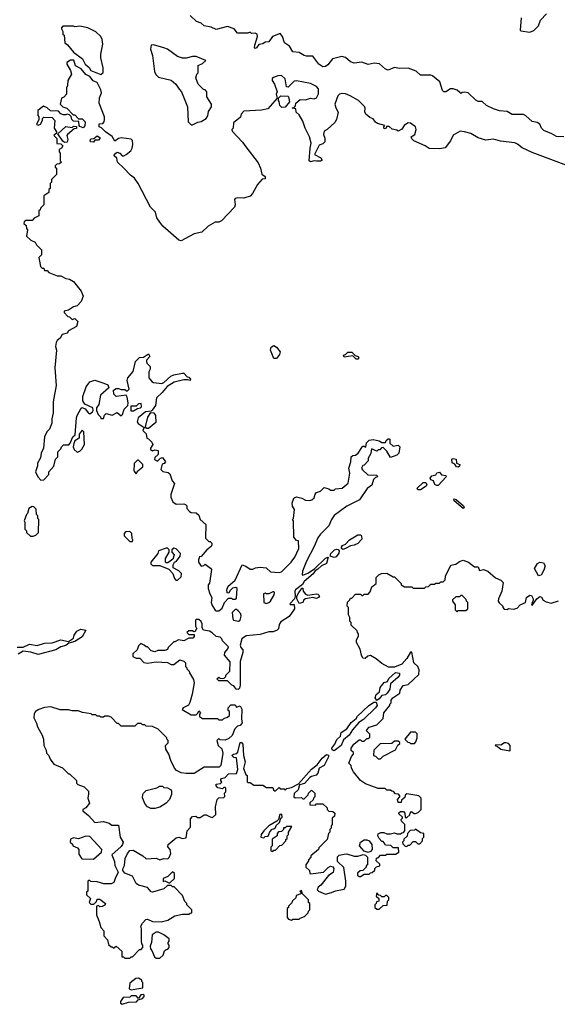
# Model space of a CAD drawing. Extents: x 2386423 to 2568864, y 578392 to 761999.
# Tile 381 of 454: x 2540006 to 2544295, y 656442 to 664289. Entities that reach past the tile are written whole.
import ezdxf

# ---------------------------------------------------------------- set-up
doc = ezdxf.new("R2010")
doc.units = 0

msp = doc.modelspace()

# ---------------------------------------------------------------- linework, layer by layer
at = {"layer": '0CON05XD'}
for points in [[(2544346.1, 663356.1), (2544288.3, 663358.3), (2544250.7, 663380.7), (2544186.4, 663406.4), (2544170, 663425), (2544155, 663456.7), (2544135, 663470), (2544095, 663477.5), (2544045, 663522.5), (2544025, 663532.5), (2543933.6, 663533.6), (2543895, 663557.5), (2543835, 663563.3), (2543785, 663580), (2543730, 663605), (2543695, 663637.5), (2543665, 663637.5), (2543645, 663647.5), (2543585, 663706.7), (2543555, 663712.5), (2543535, 663710), (2543525, 663700), (2543518.3, 663708.3), (2543497, 663727), (2543465, 663737.5), (2543443, 663737), (2543406.4, 663713.6), (2543390, 663715), (2543380, 663725), (2543357.5, 663795), (2543300.7, 663840.7), (2543285, 663846.7), (2543205, 663847.5), (2543168.3, 663878.3), (2543105, 663902.5), (2543035, 663900), (2542995, 663907.5), (2542945, 663887.5), (2542923.9, 663893.9), (2542877, 663937), (2542835, 663942.5), (2542785, 663932.5), (2542735, 663950), (2542673.6, 663943.6), (2542645, 663953.3), (2542605, 663986.7), (2542575, 663996.7), (2542501.7, 663978.3), (2542465, 663930), (2542445, 663916.7), (2542425, 663913.3), (2542393.3, 663935), (2542345, 663997.5), (2542295, 663997.5), (2542275, 664002.5), (2542237, 664027), (2542185, 664032.5), (2542158.3, 664078.3), (2542120, 664105), (2542103.8, 664155), (2542085, 664180), (2542022.5, 664155), (2541995, 664112.5), (2541965, 664110), (2541945, 664097.5), (2541915, 664092.5), (2541896.7, 664065), (2541885, 664060), (2541880, 664065), (2541882, 664085), (2541902.5, 664155), (2541900, 664175), (2541885, 664182.5), (2541855, 664180), (2541845, 664190), (2541827.5, 664182.5), (2541745, 664182), (2541716.7, 664216.7), (2541665, 664233.8), (2541575, 664211.2), (2541535, 664230), (2541479.3, 664239.3), (2541455, 664262.5), (2541417.5, 664275), (2541365, 664322.5)], [(2544006.7, 664305), (2544000, 664205), (2544005, 664200), (2544075, 664190), (2544107, 664203), (2544145, 664240), (2544160, 664285), (2544210, 664335)], [(2540655, 663852.5), (2540671.7, 663868.3), (2540672.5, 663905), (2540652.5, 663985), (2540652.5, 664015), (2540670, 664095), (2540665, 664130), (2540652.5, 664155), (2540615, 664192.5), (2540550, 664225), (2540485, 664236.7), (2540445, 664232.5), (2540435, 664237.5), (2540351.7, 664238.3), (2540340, 664225), (2540340, 664215), (2540350, 664195), (2540350, 664175), (2540360, 664165), (2540367.5, 664105), (2540388.6, 664088.6), (2540435, 664031.2), (2540506.6, 663976.6), (2540528.8, 663935), (2540559.3, 663909.3), (2540573.2, 663883.2), (2540655, 663852.5)], [(2541385, 663450), (2541428.3, 663471.7), (2541455, 663477.5), (2541495, 663502.5), (2541506.4, 663523.6), (2541513, 663557), (2541537.5, 663595), (2541537.5, 663615), (2541500, 663675), (2541500, 663715), (2541485, 663730), (2541471.7, 663731.7), (2541430, 663775), (2541412.5, 663825), (2541420, 663855), (2541430, 663865), (2541430, 663925), (2541465, 663940), (2541490, 663965), (2541413.6, 663996.4), (2541385, 663996.7), (2541335, 663982.5), (2541305, 663983.3), (2541265, 663996.7), (2541185, 664053.3), (2541155.8, 664065.8), (2541075, 664090), (2541055, 664086.7), (2541050, 664055), (2541066.2, 664005), (2541081.2, 663875), (2541091.7, 663851.7), (2541115, 663830), (2541215, 663806.7), (2541252.5, 663775), (2541277.5, 663735), (2541297.5, 663715), (2541343.8, 663593.8), (2541350, 663475), (2541375, 663450), (2541385, 663450)], [(2544435, 663103.8), (2544095, 663230.8), (2544015, 663269.2), (2543978.3, 663298.3), (2543955, 663308), (2543841.7, 663321.7), (2543785, 663336.9), (2543725, 663329.2), (2543665, 663348.8), (2543605, 663381.9), (2543555, 663395.6), (2543520.3, 663399.7), (2543465, 663370), (2543443.3, 663325), (2543401.7, 663268.3), (2543355, 663260), (2543273, 663263), (2543240, 663285), (2543150, 663325), (2543135, 663340), (2543130, 663355), (2543157.5, 663375), (2543170, 663415), (2543163.8, 663435), (2543125, 663463.3), (2543105, 663466.2), (2543091.2, 663458.8), (2543074.1, 663445.9), (2543055, 663417.5), (2543025, 663400), (2543015, 663410), (2542977.5, 663417.5), (2542955, 663437.5), (2542932.5, 663437.5), (2542930, 663425), (2542915, 663420), (2542910, 663435), (2542920, 663445), (2542861.7, 663461.7), (2542845, 663472.5), (2542825, 663500), (2542799.3, 663509.3), (2542767.5, 663535), (2542760, 663555), (2542762.5, 663585), (2542757, 663597), (2542710, 663645), (2542643.7, 663683.7), (2542605, 663697.5), (2542575, 663700.5), (2542558, 663695), (2542545, 663682), (2542521.4, 663615), (2542527, 663587), (2542547, 663553), (2542532.5, 663495), (2542519.3, 663470.7), (2542460, 663415), (2542435, 663400), (2542430, 663375), (2542440, 663345), (2542440, 663315), (2542425, 663300), (2542395, 663290), (2542357.5, 663215), (2542409.1, 663189.1), (2542420, 663170), (2542405, 663161.4), (2542375, 663160.6), (2542355, 663164.2), (2542325, 663156.7), (2542316.7, 663165), (2542324, 663266), (2542332.5, 663305), (2542317.5, 663355), (2542284, 663424), (2542265, 663480), (2542235, 663530), (2542213, 663553), (2542208.3, 663578.3), (2542180, 663585), (2542198.3, 663591.7), (2542207, 663603), (2542210, 663625), (2542245, 663652.5), (2542285, 663650), (2542325, 663663.8), (2542355, 663659.2), (2542374.3, 663665.7), (2542390.9, 663699.1), (2542389.4, 663739.4), (2542375, 663756.7), (2542325, 663780.5), (2542215, 663801.4), (2542195, 663798.9), (2542147.3, 663752.7), (2542135, 663753.3), (2542125, 663817.5), (2542095, 663843.3), (2542065, 663841.2), (2542030.5, 663829.5), (2542020, 663820), (2542021.2, 663805), (2542040, 663775), (2542060, 663715), (2542052.5, 663695), (2542060, 663665), (2541985, 663580), (2541935, 663567.5), (2541795, 663560), (2541773, 663537), (2541768.3, 663511.7), (2541711.7, 663468.3), (2541710, 663425), (2541700, 663415), (2541701.7, 663401.7), (2541785, 663312.5), (2541810, 663275), (2541908.3, 663148.3), (2541927.5, 663105), (2541938.3, 663058.3), (2541965, 663040), (2541965, 663020), (2541941.7, 663018.3), (2541902.5, 662975), (2541863.3, 662905), (2541845, 662883.3), (2541793.6, 662866.4), (2541745, 662870), (2541725, 662863.8), (2541719.2, 662855), (2541724.2, 662815), (2541718.8, 662795), (2541617.5, 662685), (2541595, 662676.7), (2541565, 662676.2), (2541510, 662645), (2541460, 662595), (2541398.3, 662581.7), (2541295, 662527.5), (2541275, 662532.5), (2541148.8, 662645), (2541124.4, 662674.4), (2541101.3, 662711.3), (2541088.9, 662755), (2541051.1, 662795), (2540951.4, 662985), (2540922.5, 663025), (2540890.2, 663050.2), (2540836.9, 663106.9), (2540786.7, 663155), (2540780, 663185), (2540760, 663205), (2540763, 663217), (2540785, 663232.5), (2540806.4, 663226.4), (2540823, 663203), (2540837, 663203), (2540856.4, 663213.6), (2540892.5, 663245), (2540903.3, 663265), (2540910, 663295), (2540907, 663327), (2540895, 663337.5), (2540815, 663347.5), (2540795, 663342.5), (2540765, 663320), (2540745, 663357.5), (2540690, 663395), (2540658.3, 663428.3), (2540640, 663435), (2540641.7, 663458.3), (2540668.3, 663461.7), (2540680, 663475), (2540682.5, 663495), (2540682.5, 663515), (2540640, 663625), (2540643, 663667), (2540660, 663705), (2540655, 663730), (2540625, 663787.5), (2540591.2, 663801.2), (2540565, 663836.7), (2540533.6, 663853.6), (2540497.7, 663897.7), (2540451.7, 663921.7), (2540437.6, 663967.6), (2540412.4, 663967.6), (2540383, 663947), (2540382.5, 663935), (2540412.5, 663885), (2540420, 663855), (2540390, 663805), (2540387.5, 663765), (2540380, 663745), (2540380, 663695), (2540358.3, 663671.7), (2540340, 663665), (2540330, 663615), (2540350, 663595), (2540383, 663583), (2540431.7, 663531.7), (2540445, 663530), (2540475, 663500), (2540505, 663500), (2540530, 663475), (2540527, 663443), (2540511.7, 663428.3), (2540487, 663437), (2540480, 663445), (2540478.3, 663478.3), (2540435, 663480), (2540423, 663493), (2540418.3, 663518.3), (2540405, 663530), (2540385, 663537.5), (2540375, 663530), (2540355, 663530), (2540335, 663540), (2540315, 663560), (2540253, 663563), (2540225, 663587.5), (2540195, 663600), (2540150, 663565), (2540150, 663525), (2540160, 663515), (2540160, 663495), (2540140, 663455), (2540155, 663447.5), (2540173, 663457), (2540187.5, 663485), (2540188.3, 663501.7), (2540198.3, 663511.7), (2540265, 663510), (2540287, 663487), (2540282.5, 663425), (2540300, 663395), (2540300, 663385), (2540280, 663365), (2540301.7, 663341.7), (2540301.7, 663301.7), (2540335, 663300), (2540350, 663285), (2540340, 663265), (2540320, 663255), (2540320, 663235), (2540330, 663225), (2540330, 663165), (2540340, 663155), (2540325, 663140), (2540301.7, 663138.3), (2540290, 663125), (2540290, 663115), (2540300, 663105), (2540300, 663055), (2540260, 663015), (2540260, 662995), (2540250, 662985), (2540250, 662945), (2540240, 662935), (2540238.3, 662911.7), (2540200, 662885), (2540200, 662815), (2540171.7, 662788.3), (2540170, 662775), (2540160, 662765), (2540160, 662725), (2540121.7, 662708.3), (2540105, 662690), (2540055, 662690), (2540041.7, 662678.3), (2540040, 662665), (2540058.3, 662648.3), (2540060, 662625), (2540070, 662615), (2540060, 662565), (2540095, 662532.5), (2540130, 662515), (2540140, 662495), (2540180, 662455), (2540180, 662415), (2540160, 662395), (2540171.7, 662321.7), (2540185, 662310), (2540198.3, 662308.3), (2540205, 662290), (2540225, 662290), (2540240, 662275), (2540305, 662247.5), (2540335, 662247.5), (2540375, 662227.5), (2540405, 662222.5), (2540435, 662202.5), (2540497, 662127), (2540512.5, 662085), (2540497, 662043), (2540465, 662010), (2540435, 662000), (2540397, 661973), (2540360, 661965), (2540360, 661955), (2540390, 661925), (2540405, 661920), (2540425, 661900), (2540447, 661907), (2540470, 661885), (2540460, 661845), (2540395, 661810), (2540385, 661790), (2540345, 661780), (2540329.3, 661750.7), (2540305, 661732.5), (2540297.5, 661717.5), (2540293.3, 661685), (2540298.8, 661655), (2540286.2, 661515), (2540296.7, 661375), (2540273.8, 661245), (2540273.3, 661155), (2540261.7, 661108.3), (2540262.5, 661075), (2540243.6, 661026.4), (2540223.3, 661005), (2540203.3, 660965), (2540197.5, 660875), (2540177.5, 660835), (2540171.7, 660798.3), (2540147.5, 660755), (2540147.5, 660735), (2540132.5, 660685), (2540150, 660645), (2540175, 660620), (2540198.3, 660621.7), (2540240, 660665), (2540240, 660685), (2540278.3, 660731.7), (2540293, 660787), (2540310, 660805), (2540310, 660845), (2540335, 660870), (2540340, 660885), (2540355, 660900), (2540398.3, 660901.7), (2540410, 660915), (2540430, 660965), (2540448.3, 660981.7), (2540458.8, 661115), (2540464.1, 661135.9), (2540497, 661193), (2540505, 661197.5), (2540528.3, 661188.3), (2540555, 661152.5), (2540565, 661147.5), (2540587, 661163), (2540592.5, 661175), (2540590, 661195), (2540526.4, 661226.4), (2540510.7, 661250.7), (2540510, 661285), (2540536.2, 661363.8), (2540567, 661403), (2540605, 661417.5), (2540676.4, 661393.6)], [(2542098.3, 663588.3), (2542082.5, 663605), (2542077, 663637), (2542070, 663645), (2542070, 663665), (2542088.3, 663681.7), (2542145, 663680), (2542150, 663675), (2542160, 663635), (2542125, 663592.5), (2542098.3, 663588.3)], [(2540365, 663310), (2540350, 663320), (2540311.7, 663378.3), (2540375, 663436.7), (2540425, 663430), (2540435, 663440), (2540458.3, 663438.3), (2540458.3, 663421.7), (2540441.7, 663418.3), (2540387.5, 663375), (2540382.5, 663365), (2540390, 663335), (2540385, 663312.5), (2540365, 663310)], [(2540595, 663312.5), (2540572.5, 663315), (2540567.5, 663325), (2540575, 663340), (2540597.5, 663342.5), (2540625, 663362.5), (2540645, 663350), (2540647, 663343), (2540635, 663330), (2540605, 663330), (2540595, 663312.5)], [(2542055, 661590), (2542035, 661590), (2542006.7, 661655), (2542011.7, 661678.3), (2542035, 661692.5), (2542055, 661680), (2542083, 661643), (2542078.3, 661621.7), (2542055, 661590)], [(2542705, 661582.5), (2542690, 661585), (2542665, 661610), (2542595, 661600), (2542590, 661615), (2542605, 661620), (2542625, 661640), (2542655, 661640), (2542681.7, 661611.7), (2542707.5, 661605), (2542712.5, 661595), (2542705, 661582.5)], [(2540676.4, 661393.6), (2540709.5, 661379.5), (2540716.7, 661355), (2540652.3, 661297.7), (2540637, 661223), (2540620, 661195), (2540620, 661175), (2540633, 661143), (2540650, 661125), (2540655, 661110), (2540675, 661110), (2540683, 661137), (2540695, 661150), (2540745, 661138.8), (2540785, 661160), (2540817, 661133), (2540827, 661143), (2540840, 661185), (2540870, 661215), (2540872.5, 661235), (2540865, 661280), (2540855, 661297.5), (2540775, 661286.7), (2540756.2, 661305), (2540754, 661336), (2540775, 661348.8), (2540795, 661351.2), (2540815, 661343.3), (2540845, 661342.5), (2540865, 661330), (2540880, 661345), (2540862.5, 661415), (2540870, 661435), (2540912.5, 661485), (2540930, 661565), (2540961.7, 661598.3), (2540995, 661600), (2541035, 661626.7), (2541043.8, 661605), (2541017.5, 661575), (2541017.5, 661565), (2541021.7, 661551.7), (2541047.5, 661525), (2541046.4, 661503.6), (2541037, 661483), (2541037.5, 661435), (2541060, 661405), (2541075, 661397.5), (2541139.3, 661390.7), (2541155, 661397.5), (2541212.3, 661447.7), (2541235, 661458.8), (2541305, 661472.5), (2541315, 661472.5), (2541341.7, 661441.7), (2541355, 661440), (2541370, 661425), (2541365, 661412.5), (2541345, 661420), (2541315, 661420), (2541239.3, 661400.7), (2541184, 661366), (2541141.7, 661318.3), (2541097.5, 661275), (2541090, 661215), (2541063, 661177), (2541055, 661170), (2541010, 661165), (2540952.5, 661115), (2540943.6, 661083.6), (2540950.7, 661070.7), (2540998.3, 661038.3), (2540990, 661015), (2541015, 660990), (2541020, 660955), (2541035, 660950), (2541061.7, 660921.7), (2541067.5, 660905), (2541050, 660875), (2541050, 660865), (2541065, 660852.5), (2541085, 660860), (2541110, 660855), (2541110, 660825), (2541085, 660800), (2541082.5, 660785), (2541105, 660770), (2541130, 660795), (2541145, 660800), (2541170, 660765), (2541158.3, 660751.7), (2541141.7, 660748.3), (2541132.5, 660705), (2541148.3, 660688.3), (2541191.7, 660681.7), (2541205, 660670), (2541222.5, 660615), (2541241.7, 660591.7), (2541210.8, 660505), (2541212, 660485), (2541227.5, 660447.5), (2541255, 660428), (2541315, 660430), (2541330, 660425), (2541340, 660415), (2541340, 660395), (2541360.7, 660370.7), (2541375, 660362.5), (2541415, 660360), (2541435, 660340), (2541447, 660307), (2541490, 660265), (2541488.3, 660158.3), (2541515, 660130), (2541525, 660130), (2541538.3, 660118.3), (2541540, 660105), (2541535, 660090), (2541500, 660065), (2541455, 660010), (2541441.7, 660008.3), (2541432.5, 659985), (2541432.5, 659965), (2541453, 659933), (2541475, 659940), (2541485, 659950), (2541529.3, 659919.3), (2541537, 659907), (2541521.7, 659798.3), (2541510, 659785), (2541510, 659755), (2541523, 659713), (2541540, 659685), (2541532.5, 659645), (2541541.5, 659621.5), (2541565, 659584.3), (2541575, 659577.1), (2541595, 659578.6), (2541620.5, 659599.5), (2541640, 659645), (2541671.7, 659678.3), (2541695, 659680), (2541705, 659670), (2541725, 659670), (2541735, 659680), (2541740, 659755), (2541730, 659765), (2541705, 659760), (2541681.7, 659738.3), (2541675, 659720), (2541661.7, 659721.7), (2541660, 659745), (2541670, 659775), (2541726.1, 659823.9), (2541780, 659945), (2541810, 659935), (2541845, 659910), (2541865, 659910), (2541888.3, 659921.7), (2541925, 659927.5), (2541971.7, 659921.7), (2542008.3, 659888.3), (2542075, 659882.5), (2542095, 659890), (2542173, 659967), (2542202.5, 660005), (2542232.5, 660075), (2542230, 660135), (2542215, 660140), (2542192.5, 660165), (2542190, 660295), (2542182.5, 660305), (2542190, 660315), (2542197.5, 660385), (2542183, 660413), (2542181.2, 660435), (2542192.5, 660475), (2542215, 660486.7), (2542257, 660477), (2542285, 660460), (2542321.7, 660458.3), (2542337, 660463), (2542355, 660480), (2542363.3, 660506.7), (2542375, 660520), (2542407, 660533), (2542435, 660560), (2542471.7, 660551.7), (2542485, 660540), (2542515, 660540), (2542525, 660550), (2542580, 660555), (2542627.5, 660595), (2542640, 660675), (2542632.5, 660715), (2542647.5, 660765), (2542650, 660805), (2542663, 660817), (2542685, 660820), (2542707.5, 660835), (2542735, 660880), (2542745, 660890), (2542755, 660890), (2542768.3, 660881.7), (2542773, 660917), (2542795, 660937.5), (2542825, 660942.5), (2542875, 660932.5), (2542895, 660920), (2542925, 660920), (2542930, 660935), (2542945, 660950), (2542955, 660950), (2542960, 660945), (2542960, 660915), (2542985, 660890), (2543025, 660897.5), (2543040, 660885), (2543030, 660835), (2543015, 660820), (2542965, 660800), (2542935, 660850), (2542905, 660880), (2542891.7, 660878.3), (2542878.3, 660861.7), (2542865, 660860), (2542855, 660850), (2542811.7, 660868.3), (2542807, 660833), (2542787.5, 660795), (2542787, 660773), (2542755, 660740), (2542743.6, 660736.4), (2542732.5, 660715), (2542740.7, 660700.7), (2542783, 660663), (2542855, 660660), (2542860, 660645), (2542845, 660640), (2542830, 660625), (2542815, 660580), (2542777, 660553), (2542718.3, 660461.7), (2542615, 660412.5), (2542515, 660337.5), (2542492.5, 660305), (2542472.5, 660255), (2542403.6, 660186.4), (2542385, 660160), (2542355, 660090), (2542293.3, 659975), (2542263.3, 659895), (2542260, 659865), (2542265, 659862.5), (2542305, 659878.8), (2542357.5, 659912.5), (2542445, 659998), (2542466.4, 660006.4), (2542465.8, 659994.2), (2542454, 659955), (2542414.2, 659935.8), (2542385, 659909.2), (2542362.5, 659897.5), (2542346.6, 659873.4), (2542275, 659811.2), (2542262.3, 659787.7), (2542206.7, 659745), (2542200, 659735), (2542203.8, 659695), (2542197.5, 659675), (2542162.5, 659635), (2542165, 659630), (2542195, 659630), (2542197.5, 659595), (2542156.4, 659533.6), (2542090.7, 659489.3), (2542075, 659470), (2542070, 659435), (2542060, 659425), (2542029.3, 659410.7), (2541995, 659411.2), (2541925, 659390), (2541811.7, 659378.3), (2541777.5, 659355), (2541764, 659305), (2541770, 659285), (2541786.4, 659266.4), (2541786.4, 659246.4), (2541764.4, 659175), (2541764.5, 658985), (2541758.9, 658961.1), (2541749.3, 658950.7), (2541733.6, 658953.6), (2541715, 658980), (2541700, 658985), (2541665, 659020), (2541595, 659020), (2541580, 659035), (2541595, 659050), (2541605, 659040), (2541638.3, 659041.7), (2541650, 659055), (2541650, 659065), (2541681.7, 659098.3), (2541685, 659172.5), (2541641.2, 659225), (2541643.3, 659245), (2541667.5, 659275), (2541671.7, 659291.7), (2541625, 659340), (2541620, 659355), (2541605, 659367.5), (2541573, 659373), (2541543, 659403), (2541520, 659415), (2541473.6, 659423.6), (2541463, 659443), (2541462.5, 659475), (2541455, 659492.5), (2541435, 659510), (2541415, 659510), (2541410, 659505), (2541410, 659455), (2541420, 659435), (2541410, 659425), (2541410, 659415), (2541395, 659410), (2541385, 659420), (2541355, 659420), (2541340, 659405), (2541355, 659390), (2541398.3, 659388.3), (2541397, 659373), (2541388.3, 659361.7), (2541355, 659360), (2541315, 659340), (2541273, 659347), (2541245, 659330), (2541235, 659330), (2541190, 659285), (2541185, 659270), (2541165, 659262.5), (2541108.3, 659261.7), (2541085, 659252.5), (2541055, 659260), (2541025, 659290), (2541015, 659290), (2541000, 659305), (2540973, 659317), (2540955, 659300), (2540943, 659267), (2540910, 659235), (2540910, 659215), (2540935, 659200), (2540965, 659200), (2540996.4, 659166.4), (2541025, 659160), (2541095, 659172.5), (2541185, 659167.5), (2541215, 659150), (2541235, 659150), (2541283, 659187), (2541317, 659177), (2541330, 659165), (2541330, 659135), (2541340, 659125), (2541340, 659115), (2541358.3, 659098.3), (2541360, 659085), (2541391.7, 659031.7), (2541397.5, 659005), (2541383.3, 658915), (2541363.6, 658846.4), (2541353, 658827), (2541310, 658805), (2541301.7, 658791.7), (2541375, 658750), (2541415, 658750), (2541428.3, 658761.7), (2541435, 658780), (2541450, 658765), (2541440, 658755), (2541440, 658735), (2541465, 658720), (2541585, 658720), (2541595, 658710), (2541625, 658710), (2541635, 658720), (2541665, 658730), (2541680, 658745), (2541680, 658775), (2541670, 658785), (2541670, 658805), (2541691.7, 658828.3), (2541725, 658830), (2541735, 658810), (2541765, 658821.2), (2541778.9, 658795), (2541775.5, 658715), (2541780.4, 658685), (2541765, 658663.8), (2541745, 658660), (2541723, 658637), (2541702.5, 658585), (2541675, 658560), (2541645, 658547.5), (2541605, 658550), (2541595, 658560), (2541580, 658545), (2541590, 658505), (2541618.3, 658478.3), (2541627.5, 658445), (2541610, 658345), (2541598.3, 658331.7), (2541478.3, 658331.7), (2541397, 658283), (2541335, 658282.5), (2541295, 658287.5), (2541257, 658307), (2541240, 658325), (2541212.5, 658385), (2541197, 658437), (2541172.5, 658475), (2541170, 658505), (2541190, 658525), (2541190, 658545), (2541180, 658555), (2541180, 658565), (2541110, 658635), (2541065, 658657.5), (2541015, 658660), (2541005, 658670), (2540985, 658670), (2540975, 658680), (2540945, 658680), (2540925, 658660), (2540815, 658660), (2540795, 658680), (2540785, 658680), (2540735, 658730), (2540715, 658740), (2540685, 658740), (2540675, 658730), (2540655, 658730), (2540645, 658740), (2540625, 658740), (2540615, 658750), (2540585, 658750), (2540577, 658757), (2540508.3, 658768.3), (2540471.7, 658781.7), (2540425, 658782.5), (2540395, 658790), (2540328.3, 658788.3), (2540255, 658812.5), (2540205, 658807.5), (2540158.3, 658791.7), (2540132.5, 658775), (2540123, 658757), (2540120, 658725), (2540141.7, 658681.7), (2540147.5, 658655), (2540187, 658587), (2540197.5, 658555), (2540200, 658505), (2540217, 658467), (2540220, 658445), (2540240, 658425), (2540250, 658395), (2540280, 658355), (2540347, 658327), (2540395, 658280), (2540405, 658280), (2540460, 658225), (2540460, 658205), (2540470, 658195), (2540520, 658175), (2540555, 658140), (2540555, 658120)], [(2540891.7, 661171.7), (2540915, 661172.5), (2540945, 661190), (2540970, 661195), (2540977.5, 661205), (2540975, 661230), (2540953.3, 661226.7), (2540935, 661210), (2540891.7, 661208.3), (2540891.7, 661171.7)], [(2541035, 661030), (2541021.7, 661031.7), (2541010, 661045), (2541028.3, 661121.7), (2541051.7, 661158.3), (2541077, 661157), (2541090, 661135), (2541091.7, 661078.3), (2541035, 661030)], [(2540465, 660842.5), (2540485, 660850), (2540503, 660867), (2540523.3, 660905), (2540517.5, 661005), (2540505, 661016.7), (2540480, 660985), (2540480, 660955), (2540447.5, 660932.5), (2540438.3, 660911.7), (2540432.5, 660885), (2540440, 660865), (2540465, 660842.5)], [(2540935, 660670), (2540950, 660695), (2540990, 660725), (2540990, 660745), (2540955, 660780), (2540945, 660780), (2540918.3, 660751.7), (2540917.5, 660695), (2540935, 660670)], [(2543505, 660722.5), (2543490, 660725), (2543478.3, 660748.3), (2543457, 660757), (2543453.6, 660786.4), (2543465, 660792.5), (2543487.5, 660787.5), (2543490, 660755), (2543516.7, 660745), (2543515, 660730), (2543505, 660722.5)], [(2543335, 660576), (2543318.8, 660585), (2543307.5, 660615), (2543285, 660623.3), (2543281.2, 660635), (2543295, 660653.8), (2543325, 660662.5), (2543335, 660676.7), (2543355, 660682.5), (2543372.5, 660662.5), (2543407, 660657), (2543407.5, 660645), (2543345, 660577.5), (2543335, 660576)], [(2543205, 660541.2), (2543181.4, 660541.4), (2543176.2, 660555), (2543225, 660600), (2543245, 660601.2), (2543254, 660585), (2543249.2, 660570.8), (2543205, 660541.2)], [(2543545, 660393.3), (2543473.3, 660455), (2543470, 660470), (2543487.5, 660465), (2543546.7, 660415), (2543552.5, 660405), (2543545, 660393.3)], [(2540115, 660172.5), (2540135, 660180), (2540157, 660203), (2540160, 660305), (2540150, 660315), (2540150, 660335), (2540140, 660345), (2540138.3, 660388.3), (2540118.3, 660408.3), (2540105, 660410), (2540080, 660395), (2540070, 660355), (2540060, 660345), (2540042.5, 660295), (2540047.5, 660285), (2540048.3, 660228.3), (2540060, 660215), (2540061.7, 660201.7), (2540092.5, 660172.5), (2540115, 660172.5)], [(2540905, 660130), (2540910, 660145), (2540902.5, 660155), (2540900, 660195), (2540885, 660210), (2540851.7, 660208.3), (2540840, 660195), (2540840, 660175), (2540885, 660130), (2540905, 660130)], [(2542585, 660067.5), (2542574.1, 660074.1), (2542574.4, 660085.6), (2542581.8, 660098.2), (2542605, 660110.8), (2542637.2, 660142.8), (2542705, 660182.9), (2542724.3, 660184.3), (2542734, 660175), (2542735, 660150), (2542703.8, 660115), (2542675, 660100.8), (2542645, 660095.7), (2542605, 660074.3), (2542585, 660067.5)], [(2541265, 659822.5), (2541295, 659850), (2541297.5, 659875), (2541276.1, 659896.1), (2541231.7, 659921.7), (2541230, 659945), (2541240, 659965), (2541257.5, 659975), (2541287.5, 660015), (2541290, 660035), (2541255, 660072.5), (2541235, 660077.5), (2541220, 660065), (2541220, 660045), (2541237.5, 660025), (2541228.8, 659991.2), (2541188.3, 659961.7), (2541175, 659960), (2541170, 659965), (2541170, 659995), (2541200, 660045), (2541200, 660065), (2541186.7, 660076.7), (2541175, 660077.5), (2541115, 660057.5), (2541107.5, 660035), (2541052.5, 659965), (2541051.7, 659951.7), (2541065, 659940), (2541125, 659940), (2541195, 659910), (2541227, 659877), (2541240, 659835), (2541253, 659823), (2541265, 659822.5)], [(2542515, 660002.9), (2542483.3, 660013.3), (2542488.1, 660035), (2542516.9, 660063.1), (2542535, 660068.9), (2542545.7, 660065.7), (2542555.8, 660055.8), (2542551.7, 660038.3), (2542531.1, 660008.9), (2542515, 660002.9)], [(2540885, 656810), (2540895, 656820), (2540905, 656820), (2540961.7, 656878.3), (2540975, 656880), (2540990, 656895), (2540990, 656915), (2540980, 656925), (2540977.5, 656945), (2540977.5, 657045), (2540972.5, 657065), (2540985, 657090), (2541011.7, 657118.3), (2541025, 657120), (2541065, 657102.5), (2541135, 657100), (2541187, 657113), (2541243, 657147), (2541305, 657160), (2541355, 657160), (2541365, 657170), (2541378.3, 657171.7), (2541380, 657195), (2541340, 657235), (2541340, 657245), (2541323, 657263), (2541305, 657310), (2541238.3, 657378.3), (2541225, 657380), (2541215, 657390), (2541185, 657390), (2541157, 657363), (2541065, 657337.5), (2541055, 657340), (2541025, 657372.5), (2540955, 657392.5), (2540936.1, 657406.1), (2540905, 657462.5), (2540845, 657487.5), (2540828.3, 657508.3), (2540828.3, 657521.7), (2540841.7, 657548.3), (2540847.5, 657605), (2540867.5, 657645), (2540885, 657667.5), (2540910.7, 657670.7), (2540990, 657625), (2541015, 657602.5), (2541095, 657606.2), (2541125, 657593.3), (2541155, 657603.3), (2541187.5, 657602.5), (2541198.3, 657611.7), (2541212.5, 657645), (2541206.7, 657675), (2541188.3, 657698.3), (2541190, 657715), (2541255, 657770), (2541275, 657773.3), (2541305, 657763.3), (2541335, 657770), (2541342.5, 657825), (2541370, 657855), (2541368.3, 657921.7), (2541385, 657940), (2541411.7, 657941.7), (2541425, 657930), (2541445, 657930), (2541478.3, 657951.7), (2541495, 657952.5), (2541525, 657937.5), (2541545, 657932.5), (2541570, 657955), (2541567.5, 658015), (2541582.5, 658075), (2541595, 658087.5), (2541635, 658090), (2541641.7, 658098.3), (2541640, 658125), (2541650, 658135), (2541650, 658165), (2541645, 658170), (2541635, 658170), (2541625, 658160), (2541588.3, 658168.3), (2541573, 658183), (2541573, 658197), (2541607, 658203), (2541618.3, 658211.7), (2541610, 658225), (2541611.7, 658238.3), (2541645, 658250), (2541671.7, 658278.3), (2541737, 658283), (2541746.2, 658315), (2541737, 658407), (2541715, 658410), (2541700, 658425), (2541713, 658437), (2541738.3, 658441.7), (2541747, 658453), (2541765, 658530), (2541775, 658530), (2541785.7, 658515), (2541791.2, 658425), (2541805.8, 658375), (2541792.3, 658322.3), (2541810, 658275), (2541820, 658265), (2541820, 658215), (2541825, 658210), (2541845, 658210), (2541875, 658190), (2541945, 658190), (2541975, 658170), (2542025, 658170), (2542031.7, 658151.7), (2542045, 658140), (2542075, 658170), (2542085, 658160), (2542115, 658160), (2542125, 658150), (2542138.3, 658161.7), (2542175, 658171.2), (2542230, 658200), (2542333, 658317), (2542379.4, 658350.6), (2542420, 658405), (2542455, 658432.9), (2542468.5, 658428.5), (2542470, 658415), (2542435.5, 658344.5), (2542396, 658324), (2542385.8, 658284.2), (2542372.7, 658267.3), (2542335, 658258.1), (2542320.2, 658249.8), (2542277.3, 658202.7), (2542237.5, 658192.5), (2542227.4, 658152.6), (2542195, 658122.5), (2542193.3, 658095), (2542205, 658087.5), (2542255, 658090), (2542265, 658080), (2542275, 658080), (2542308.3, 658111.7), (2542310, 658125), (2542335, 658150), (2542360, 658125), (2542360, 658095), (2542350, 658085), (2542348.3, 658071.7), (2542321.7, 658048.3), (2542321.7, 658031.7), (2542365, 658030), (2542375, 658040), (2542425, 658040), (2542458.3, 658008.3), (2542460, 657995), (2542471.7, 657981.7), (2542505, 657980), (2542520, 657965), (2542517, 657943), (2542500, 657925), (2542500, 657875), (2542490, 657865), (2542490, 657845), (2542480, 657835), (2542480, 657815), (2542470, 657805), (2542460, 657755), (2542391.7, 657688.3), (2542390, 657675), (2542330, 657625), (2542330, 657615), (2542310, 657595), (2542310, 657585), (2542290, 657555), (2542290, 657535), (2542318.3, 657508.3), (2542320, 657485), (2542325, 657482.5), (2542430, 657495), (2542467, 657533), (2542485, 657542.5), (2542505, 657537.5), (2542512.5, 657525), (2542506.4, 657493.6), (2542470.7, 657469.3), (2542409.3, 657390.7), (2542387.5, 657375), (2542380, 657355), (2542390, 657345), (2542445, 657320), (2542495, 657332.5), (2542525, 657347.5), (2542595, 657360), (2542607.5, 657385), (2542607.5, 657425), (2542591.7, 657531.7), (2542541.4, 657581.4), (2542542.3, 657617.7), (2542555, 657631.2), (2542595, 657640), (2542615, 657641.2), (2542675, 657622.5), (2542705, 657622.5), (2542731.7, 657631.7), (2542747, 657637), (2542765, 657630), (2542780, 657615), (2542780, 657555), (2542770, 657545), (2542770, 657535), (2542745, 657510), (2542723, 657507), (2542701.7, 657488.3), (2542701.7, 657471.7), (2542715, 657460), (2542725, 657460), (2542755, 657480), (2542795, 657480), (2542805, 657490), (2542818.3, 657491.7), (2542838.3, 657511.7), (2542840, 657525), (2542851.7, 657538.3), (2542880, 657545), (2542878.3, 657558.3), (2542850, 657585), (2542851.7, 657608.3), (2542868.3, 657611.7), (2542885, 657630), (2542925, 657630), (2542935, 657640), (2543005, 657640), (2543030, 657655), (2543028.3, 657688.3), (2542985, 657690), (2542967, 657707), (2542925, 657710), (2542915, 657730), (2542905, 657740), (2542895, 657740), (2542873, 657763), (2542862.5, 657785), (2542865, 657800), (2542887, 657813), (2542911.7, 657811.7), (2542935, 657800), (2542965, 657800), (2542995, 657810), (2543015, 657800), (2543045, 657800), (2543055, 657810), (2543068.3, 657811.7), (2543080, 657825), (2543080, 657875), (2543051.7, 657901.7), (2543050, 657915), (2543060, 657925), (2543060, 657935), (2543031.7, 657961.7), (2543031.7, 657968.3), (2543045, 657980), (2543068.3, 657978.3), (2543080, 657965), (2543081.7, 657931.7), (2543095, 657930), (2543118.3, 657951.7), (2543120, 657965), (2543131.7, 657978.3), (2543153, 657963), (2543165, 657962.5), (2543185, 657970), (2543210, 657995), (2543210, 658085), (2543190, 658105), (2543095, 658120), (2543081.7, 658108.3), (2543078.3, 658091.7), (2543051.7, 658068.3), (2543048.3, 658051.7), (2543025, 658050), (2543020, 658075), (2543040, 658095), (2543040, 658105), (2543028.3, 658118.3), (2543005, 658120), (2542988.3, 658138.3), (2542975, 658140), (2542965, 658150), (2542935, 658150), (2542921.7, 658161.7), (2542865, 658163.3), (2542765, 658200), (2542726.1, 658226.1), (2542670, 658295), (2542652.5, 658325), (2542650, 658345), (2542632.5, 658365), (2542653, 658417), (2542670, 658435), (2542668.3, 658448.3), (2542650, 658465), (2542650, 658485), (2542672.5, 658515), (2542715, 658550), (2542725, 658550), (2542735, 658540), (2542755, 658540), (2542775, 658560), (2542785, 658560), (2542798.3, 658571.7), (2542800, 658595), (2542771.7, 658621.7), (2542775, 658630), (2542795, 658650), (2542855, 658670), (2542905, 658720), (2542912.5, 658765), (2542960, 658825), (2542960, 658835), (2542970, 658845), (2542970, 658865), (2542982.5, 658885), (2543038.3, 658921.7), (2543042.5, 658945), (2543065, 658982.5), (2543105, 658990), (2543189.2, 659070.8), (2543192.5, 659107.5), (2543182.9, 659135), (2543150, 659165), (2543135, 659250), (2543125, 659250), (2543095, 659197.5), (2543055, 659152.5), (2542995, 659130), (2542948.3, 659128.3), (2542895, 659157.5), (2542850, 659195), (2542805, 659222.5), (2542783.3, 659216.7), (2542761.7, 659198.3), (2542745, 659200), (2542732.5, 659225), (2542721.7, 659271.7), (2542692.5, 659325), (2542693, 659347), (2542710, 659375), (2542710, 659395), (2542700, 659405), (2542698.3, 659418.3), (2542650, 659465), (2542650, 659485), (2542640, 659495), (2542640, 659525), (2542630, 659545), (2542630, 659605), (2542620, 659615), (2542621.7, 659648.3), (2542640, 659665), (2542645, 659680), (2542655, 659680), (2542685, 659710), (2542725, 659710), (2542735, 659700), (2542745, 659700), (2542755, 659710), (2542785, 659710), (2542801.7, 659728.3), (2542815, 659770), (2542850, 659795), (2542850, 659845), (2542870, 659865), (2542893.6, 659876.4), (2542935, 659877.5), (2542985, 659850), (2542995, 659850), (2543050, 659795), (2543050, 659785), (2543075, 659770), (2543135, 659770), (2543145, 659760), (2543235, 659760), (2543245, 659770), (2543268.3, 659771.7), (2543285, 659790), (2543315, 659790), (2543325, 659800), (2543355, 659800), (2543365, 659810), (2543385, 659810), (2543400, 659825), (2543402.5, 659855), (2543445, 659942.5), (2543485, 659951.2), (2543515, 659972.5), (2543545, 659982.9), (2543587, 659967), (2543635, 659930), (2543665, 659930), (2543675, 659900), (2543705, 659907.5), (2543740, 659895), (2543801.7, 659841.7), (2543845, 659823.8), (2543863.8, 659805), (2543853.1, 659735), (2543825.8, 659675), (2543823.3, 659655), (2543830.7, 659640.7), (2543860, 659615), (2543860, 659605), (2543871.7, 659591.7), (2543895, 659590), (2543905, 659597.5), (2543945, 659592.5), (2543975, 659600), (2544000, 659625), (2544040, 659645), (2544050, 659685), (2544075, 659702.5), (2544090, 659700), (2544101.2, 659675), (2544101.7, 659658.3), (2544090, 659635), (2544095, 659620), (2544132.5, 659675), (2544155, 659692.5), (2544168.3, 659688.3), (2544183.3, 659663.3), (2544205, 659650), (2544245, 659640), (2544305, 659657.5)], [(2544145, 659857.5), (2544113.3, 659915), (2544137.5, 659955), (2544155, 659966.2), (2544185, 659961.2), (2544197, 659937), (2544187.9, 659902.1), (2544165, 659862.5), (2544145, 659857.5)], [(2542235, 659637.5), (2542217.5, 659675), (2542217.5, 659695), (2542232.5, 659725), (2542252.5, 659747.5), (2542255, 659760), (2542265, 659760), (2542267.5, 659735), (2542285, 659710), (2542305, 659703.3), (2542373, 659713), (2542385, 659710), (2542397, 659697), (2542390, 659685), (2542373, 659677), (2542345, 659683.3), (2542286.1, 659673.9), (2542273.8, 659666.2), (2542265, 659643.8), (2542235, 659637.5)], [(2541975, 659636.7), (2541995, 659644.3), (2542007.5, 659655), (2542037.5, 659705), (2542040, 659725), (2542035, 659730), (2542025, 659730), (2541995, 659712.5), (2541973, 659713), (2541965, 659720), (2541950, 659715), (2541953.3, 659643.3), (2541975, 659636.7)], [(2543495, 659570), (2543505, 659580), (2543565, 659580), (2543580, 659595), (2543580, 659645), (2543570, 659655), (2543568.3, 659668.3), (2543535, 659700), (2543525, 659700), (2543515, 659690), (2543485, 659690), (2543460, 659665), (2543460, 659655), (2543480, 659625), (2543480, 659585), (2543495, 659570)], [(2541753, 659497), (2541765, 659502.5), (2541773.3, 659535), (2541770, 659555), (2541749.3, 659579.3), (2541735, 659590), (2541725, 659590), (2541702.5, 659565), (2541706.7, 659515), (2541712.5, 659505), (2541725, 659500), (2541753, 659497)], [(2539985, 659287.5), (2540035, 659288.9), (2540085, 659313.6), (2540145, 659303.2), (2540205, 659319.3), (2540265, 659323.6), (2540335, 659345.8), (2540396.2, 659333.8), (2540435, 659359.2), (2540440, 659385), (2540462, 659415), (2540495, 659432.7), (2540533.8, 659425), (2540505, 659370.4), (2540446, 659335), (2540399.1, 659320.9), (2540375, 659303.1), (2540335, 659292.2), (2540293.9, 659266.1), (2540155, 659230), (2540095, 659248), (2540035, 659255.5), (2539995, 659232.9)], [(2542855, 658862.5), (2542843.3, 658885), (2542848.8, 658911.2), (2542876.1, 658933.9), (2542883, 658967), (2542913.6, 659006.4), (2542940, 659015), (2542951.7, 659038.3), (2543003, 659087), (2543035, 659082.5), (2543036.4, 659066.4), (2543025, 659048.8), (2542963.9, 658996.1), (2542959.4, 658955), (2542937.9, 658922.1), (2542925, 658910), (2542895, 658903.8), (2542875, 658875.8), (2542855, 658862.5)], [(2542515, 658461.4), (2542499.4, 658469.4), (2542496, 658485), (2542521.2, 658515), (2542536.2, 658553.8), (2542565, 658580), (2542571.7, 658608.3), (2542615, 658637.5), (2542650.5, 658689.5), (2542689.5, 658720.5), (2542701.4, 658738.6), (2542788.8, 658821.2), (2542830.5, 658849.5), (2542850, 658850), (2542856.9, 658825), (2542845.4, 658804.6), (2542748.9, 658711.1), (2542711.1, 658688.9), (2542660.9, 658629.1), (2542635, 658587.5), (2542589.7, 658550.3), (2542571.1, 658505), (2542515, 658461.4)], [(2543155, 658520), (2543167, 658533), (2543177.5, 658565), (2543177, 658597), (2543165, 658610), (2543125, 658610), (2543080, 658555), (2543101.7, 658531.7), (2543115, 658530), (2543125, 658520), (2543155, 658520)], [(2542885, 658400), (2542905, 658420), (2543005, 658470), (2543021.7, 658508.3), (2543038.3, 658521.7), (2543038.3, 658528.3), (2543025, 658540), (2542995, 658540), (2542975, 658520), (2542881.7, 658518.3), (2542831.7, 658468.3), (2542830, 658425), (2542845, 658420), (2542865, 658400), (2542885, 658400)], [(2543915, 658463.8), (2543920, 658465), (2543920, 658505), (2543905, 658520), (2543887, 658527), (2543875, 658527.5), (2543845, 658507.5), (2543805, 658510), (2543800, 658505), (2543818.3, 658498.3), (2543845, 658476.7), (2543915, 658463.8)], [(2541053, 658003), (2541026.4, 658016.4), (2541006.4, 658036.4), (2540987, 658087), (2540987.5, 658115), (2540993.6, 658126.4), (2541015, 658146.7), (2541101.7, 658168.3), (2541125, 658180), (2541145, 658180), (2541155, 658170), (2541185, 658167.5), (2541210, 658155), (2541217.5, 658145), (2541217.5, 658115), (2541202.5, 658075), (2541175, 658046.7), (2541125, 658013.3), (2541085, 658003.3), (2541053, 658003)], [(2540555, 658120), (2540550, 658085), (2540562.5, 658045), (2540535, 658007.5), (2540510, 657995), (2540510, 657985), (2540556.4, 657946.4), (2540605, 657892.5), (2540675, 657898.8), (2540720, 657885), (2540740.7, 657870.7), (2540795, 657870), (2540807.5, 657775), (2540832.5, 657735), (2540827.5, 657715), (2540815, 657700), (2540742.5, 657635), (2540761.7, 657581.7), (2540765, 657550), (2540792.5, 657495), (2540766.7, 657445), (2540757.5, 657412.5), (2540736.7, 657403.3), (2540677, 657403), (2540625, 657417.5), (2540575, 657420), (2540565, 657430), (2540555, 657430), (2540550, 657425), (2540550, 657345), (2540540, 657335), (2540540, 657315), (2540570, 657285), (2540560, 657255), (2540575, 657240), (2540598.3, 657241.7), (2540618.3, 657261.7), (2540625, 657280), (2540645, 657280), (2540690, 657245), (2540686.4, 657233.6), (2540665, 657222.5), (2540645, 657220), (2540635, 657230), (2540620, 657225), (2540620, 657155), (2540641.7, 657101.7), (2540652.5, 657055), (2540677, 657027), (2540678.3, 656988.3), (2540707.5, 656955), (2540715, 656920), (2540735, 656900), (2540745, 656900), (2540755, 656890), (2540777, 656907), (2540820, 656865), (2540821.7, 656821.7), (2540835, 656820), (2540845, 656810), (2540885, 656810)], [(2541955, 657770), (2541965, 657780), (2541988.3, 657781.7), (2542001.7, 657818.3), (2542021.7, 657838.3), (2542035, 657840), (2542048.3, 657851.7), (2542051.7, 657868.3), (2542078.3, 657891.7), (2542090, 657925), (2542100, 657935), (2542098.3, 657958.3), (2542082.5, 657955), (2542070, 657915), (2542058.3, 657901.7), (2541992.5, 657865), (2541953.3, 657825), (2541933.8, 657795), (2541930, 657775), (2541955, 657770)], [(2542025, 657660), (2542035, 657670), (2542048.3, 657671.7), (2542081.7, 657708.3), (2542098.3, 657711.7), (2542130, 657745), (2542130, 657755), (2542140, 657765), (2542140, 657785), (2542150, 657795), (2542150, 657815), (2542178.3, 657858.3), (2542135, 657860), (2542125, 657850), (2542111.7, 657848.3), (2542110, 657835), (2542095, 657820), (2542071.7, 657818.3), (2542060, 657805), (2542060, 657785), (2542021.7, 657758.3), (2542020, 657705), (2542010, 657695), (2542010, 657665), (2542025, 657660)], [(2543095, 657700), (2543105, 657710), (2543118.3, 657711.7), (2543145, 657740), (2543165, 657740), (2543181.7, 657721.7), (2543198.3, 657721.7), (2543220, 657745), (2543220, 657765), (2543230, 657775), (2543230, 657805), (2543205, 657810), (2543165, 657837.5), (2543155, 657830), (2543121.7, 657828.3), (2543100, 657805), (2543098.3, 657781.7), (2543071.7, 657758.3), (2543070, 657745), (2543060, 657735), (2543061.7, 657721.7), (2543081.7, 657701.7), (2543095, 657700)], [(2540595, 657600), (2540660, 657655), (2540662.5, 657675), (2540565, 657780), (2540535, 657782.5), (2540475, 657760), (2540435, 657770), (2540411.7, 657758.3), (2540410, 657735), (2540428.3, 657718.3), (2540430, 657705), (2540468.3, 657688.3), (2540477, 657677), (2540478.3, 657638.3), (2540501.7, 657601.7), (2540595, 657600)], [(2542785, 657652.5), (2542753.3, 657663.3), (2542716.2, 657705), (2542724.3, 657735.7), (2542755, 657753.8), (2542775, 657753.8), (2542794.1, 657744.1), (2542816.4, 657716.4), (2542817.5, 657675), (2542805, 657660), (2542785, 657652.5)], [(2541205, 657410), (2541240, 657445), (2541240, 657485), (2541225, 657497.5), (2541188.8, 657461.2), (2541150, 657445), (2541151.7, 657421.7), (2541165, 657427.5), (2541195, 657410), (2541205, 657410)], [(2542175, 657112.5), (2542185, 657120), (2542235, 657120), (2542245, 657130), (2542278.3, 657141.7), (2542308.3, 657171.7), (2542310, 657185), (2542320, 657195), (2542320, 657245), (2542310, 657255), (2542310, 657275), (2542261.7, 657321.7), (2542255, 657350), (2542240, 657345), (2542250, 657335), (2542248.3, 657321.7), (2542211.7, 657308.3), (2542208.3, 657291.7), (2542181.7, 657268.3), (2542178.3, 657251.7), (2542150, 657225), (2542150, 657215), (2542140, 657205), (2542140, 657135), (2542151.7, 657121.7), (2542175, 657112.5)], [(2542875, 657200), (2542905, 657230), (2542938.3, 657231.7), (2542940, 657265), (2542950, 657275), (2542950, 657295), (2542935, 657310), (2542925, 657310), (2542915, 657300), (2542895, 657300), (2542885, 657310), (2542871.7, 657311.7), (2542855, 657330), (2542850, 657305), (2542870, 657285), (2542870, 657265), (2542851.7, 657258.3), (2542850, 657245), (2542840, 657235), (2542840, 657215), (2542855, 657200), (2542875, 657200)], [(2541125, 656810), (2541150, 656835), (2541161.7, 656868.3), (2541175, 656880), (2541188.3, 656881.7), (2541200, 656895), (2541200, 656915), (2541190, 656925), (2541190, 656935), (2541200, 656945), (2541200, 656965), (2541157, 656997), (2541115, 657017.5), (2541095, 657017.5), (2541063.8, 656996.2), (2541057.5, 656935), (2541047.5, 656905), (2541050, 656885), (2541061.7, 656871.7), (2541081.7, 656821.7), (2541095, 656810), (2541125, 656810)], [(2540895, 656557.5), (2540925, 656562.5), (2540987.5, 656575), (2540990, 656615), (2540980, 656625), (2540980, 656635), (2540955, 656650), (2540931.7, 656648.3), (2540885, 656610), (2540880, 656565), (2540895, 656557.5)], [(2540825, 656442.5), (2540875, 656460), (2540937, 656463), (2540951.7, 656478.3), (2540985, 656490), (2541000, 656505), (2541000, 656515), (2540995, 656520), (2540971.7, 656518.3), (2540955, 656490), (2540935, 656510), (2540895, 656510), (2540885, 656500), (2540833, 656497), (2540810, 656465), (2540811.7, 656451.7), (2540825, 656442.5)]]:
    msp.add_lwpolyline(points, dxfattribs=at)

doc.saveas('drawing.dxf')
